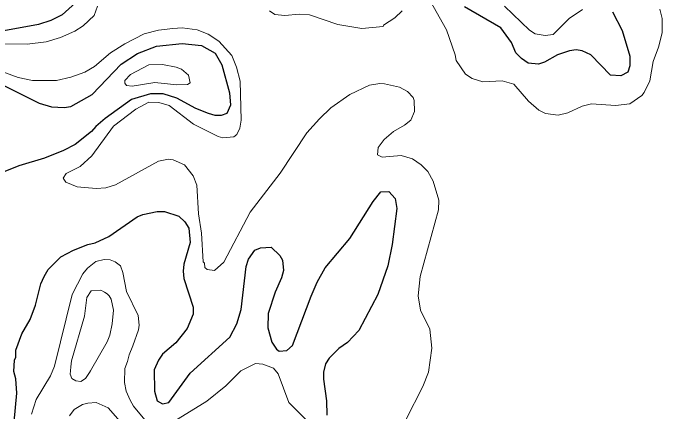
# Model space of a CAD drawing. Extents: x 423 to 448.8, y 7456.3 to 7484.
# Drawn here: x 440.312 to 441.995, y 7467.476 to 7468.507 of the extents above; entities that cross this region are included whole.
import ezdxf

# ---------------------------------------------------------------- set-up
doc = ezdxf.new("R2010")
doc.units = 0
doc.header["$LTSCALE"] = 0.032
doc.layers.add('1', color=7, linetype='Continuous', lineweight=25)
doc.layers.add('2', color=7, linetype='Continuous', lineweight=13)

msp = doc.modelspace()

# ---------------------------------------------------------------- linework, layer by layer
at = {"layer": '1'}
for points in [[(440.4741, 7468.5337), (440.44, 7468.5027), (440.4106, 7468.4881), (440.3782, 7468.4772), (440.2792, 7468.4594)], [(441.8663, 7468.5105), (441.8918, 7468.4618), (441.9111, 7468.3953), (441.9111, 7468.3705), (441.9057, 7468.3542), (441.8879, 7468.3449), (441.8609, 7468.3465), (441.8098, 7468.3991), (441.7874, 7468.4091), (441.7719, 7468.4115), (441.7549, 7468.4092), (441.724, 7468.3991), (441.6899, 7468.3798), (441.6745, 7468.3751), (441.6481, 7468.3774), (441.6304, 7468.3898), (441.6157, 7468.4037), (441.6041, 7468.4308), (441.577, 7468.4687), (441.4826, 7468.5236)], [(440.2637, 7468.3318), (440.3797, 7468.2738), (440.4122, 7468.2638), (440.4447, 7468.2622), (440.4617, 7468.2653), (440.5174, 7468.2962), (440.5924, 7468.3744), (440.6349, 7468.4022), (440.6844, 7468.4215), (440.751, 7468.4285), (440.8005, 7468.4231), (440.836, 7468.403), (440.8538, 7468.3728), (440.8732, 7468.3009), (440.8763, 7468.2684), (440.8662, 7468.2467), (440.8515, 7468.2421), (440.836, 7468.2421), (440.819, 7468.2467), (440.7865, 7468.2599), (440.737, 7468.287), (440.7015, 7468.2978), (440.669, 7468.2978), (440.6195, 7468.2831), (440.5514, 7468.2343)], [(440.5514, 7468.2343), (440.5266, 7468.2135), (440.5158, 7468.2003), (440.4733, 7468.1663), (440.4431, 7468.1508), (440.3936, 7468.1315), (440.3271, 7468.1114), (440.2776, 7468.0912)], [(440.3155, 7467.4485), (440.3225, 7467.5228), (440.3194, 7467.5599), (440.3147, 7467.5785), (440.3163, 7467.6079), (440.3194, 7467.6156), (440.3194, 7467.6342), (440.3348, 7467.6759), (440.3565, 7467.7131), (440.3704, 7467.7502), (440.3843, 7467.8059), (440.3928, 7467.8244), (440.4037, 7467.843), (440.4361, 7467.8754), (440.4694, 7467.8933), (440.5065, 7467.908), (440.5251, 7467.9118), (440.5607, 7467.928), (440.6341, 7467.9791), (440.6489, 7467.9853), (440.686, 7467.993), (440.7046, 7467.993), (440.7417, 7467.9807), (440.7579, 7467.9667), (440.768, 7467.9497), (440.7718, 7467.9126), (440.7548, 7467.8569), (440.7533, 7467.8384), (440.7548, 7467.8198), (440.7795, 7467.7455), (440.7795, 7467.727), (440.7633, 7467.6899), (440.7347, 7467.6527), (440.6999, 7467.6233), (440.6891, 7467.6078), (440.6782, 7467.5831), (440.679, 7467.5274), (440.686, 7467.5026), (440.6999, 7467.4949), (440.7161, 7467.498), (440.7718, 7467.5746), (440.8739, 7467.6674), (440.8925, 7467.7022), (440.9033, 7467.7394), (440.9165, 7467.8507), (440.9227, 7467.8693), (440.9389, 7467.8933), (440.9536, 7467.8987), (440.9814, 7467.901), (441.0039, 7467.8793), (441.0108, 7467.8669), (441.0132, 7467.8399), (441.0085, 7467.8213), (440.9915, 7467.7842), (440.9737, 7467.7285), (440.9729, 7467.6914), (440.983, 7467.6543), (440.9953, 7467.6365), (441.0023, 7467.6311), (441.0217, 7467.6334), (441.0371, 7467.6457), (441.0851, 7467.7734), (441.1006, 7467.8105), (441.1214, 7467.8476), (441.1856, 7467.9234), (441.2459, 7468.0194), (441.2661, 7468.0441), (441.2862, 7468.0449), (441.3032, 7468.0271), (441.3071, 7468.0008), (441.2947, 7467.908), (441.2839, 7467.8523), (441.2583, 7467.778), (441.2088, 7467.6852), (441.1794, 7467.6535), (441.157, 7467.638), (441.1315, 7467.6133), (441.1222, 7467.5985), (441.1168, 7467.5769), (441.1168, 7467.5584), (441.1253, 7467.5027), (441.1261, 7467.4656)]]:
    msp.add_lwpolyline(points, dxfattribs=at)
at = {"layer": '2'}
for points in [[(441.3937, 7468.5391), (441.4362, 7468.4633), (441.4588, 7468.3987), (441.461, 7468.3844), (441.4849, 7468.3488), (441.5027, 7468.3372), (441.5306, 7468.3287), (441.5801, 7468.3318), (441.6102, 7468.3233), (441.6482, 7468.2792), (441.6752, 7468.2552), (441.693, 7468.2467), (441.7255, 7468.2428), (441.7503, 7468.249), (441.7874, 7468.2661), (441.8121, 7468.2722), (441.874, 7468.2676), (441.9112, 7468.2722), (441.9428, 7468.2939), (441.9483, 7468.3016), (441.9629, 7468.3318), (441.9715, 7468.3813), (441.9854, 7468.4185), (441.9947, 7468.4556), (441.9947, 7468.4927), (441.9892, 7468.5175)], [(440.1863, 7468.4277), (440.3488, 7468.4269), (440.3983, 7468.4324), (440.4354, 7468.4439), (440.4725, 7468.4602), (440.4942, 7468.4741), (440.5228, 7468.5012), (440.5313, 7468.5252)], [(441.5863, 7468.5252), (441.6513, 7468.4625), (441.6659, 7468.4532), (441.6915, 7468.4494), (441.7123, 7468.4517), (441.7541, 7468.4927), (441.7889, 7468.5167)], [(440.9768, 7468.5128), (440.9907, 7468.5035), (441.017, 7468.5012), (441.0542, 7468.5043), (441.0805, 7468.5027), (441.1547, 7468.4772), (441.2166, 7468.4672), (441.2715, 7468.4726), (441.2723, 7468.4757), (441.3024, 7468.495), (441.321, 7468.5128)], [(440.7896, 7468.4641), (440.751, 7468.4687), (440.7262, 7468.4672), (440.6891, 7468.4625), (440.652, 7468.4532), (440.6025, 7468.4277), (440.5653, 7468.4045), (440.5236, 7468.3689), (440.4988, 7468.3542), (440.4617, 7468.3411), (440.4246, 7468.3326), (440.3627, 7468.3326), (440.3256, 7468.3403), (440.1863, 7468.3914)], [(441.3303, 7467.4532), (441.3743, 7467.5398), (441.389, 7467.5769), (441.3983, 7467.6388), (441.3929, 7467.6883), (441.3689, 7467.7378), (441.3627, 7467.7749), (441.3674, 7467.8244), (441.4153, 7467.9977), (441.4161, 7468.0224), (441.4014, 7468.0719), (441.3875, 7468.0967), (441.3705, 7468.1137), (441.3481, 7468.1292), (441.3187, 7468.1385), (441.2692, 7468.1338), (441.2575, 7468.14), (441.2591, 7468.1586), (441.2746, 7468.1794), (441.2986, 7468.2003), (441.3272, 7468.2166), (441.3434, 7468.2297), (441.3527, 7468.2521), (441.3519, 7468.2808), (441.3496, 7468.2885), (441.3349, 7468.3039), (441.314, 7468.3148), (441.2754, 7468.3241), (441.263, 7468.3249), (441.2367, 7468.3202), (441.1856, 7468.2962), (441.1361, 7468.2614), (441.1068, 7468.2328), (441.0743, 7468.1965), (441.0046, 7468.0928), (440.9273, 7467.9915), (440.8584, 7467.8623), (440.8345, 7467.8406), (440.8159, 7467.843), (440.8097, 7467.8484), (440.8082, 7467.8592), (440.8051, 7467.8631), (440.8012, 7467.9374), (440.7927, 7467.9869), (440.7888, 7468.0611), (440.7795, 7468.0859), (440.7564, 7468.1137), (440.7278, 7468.1268), (440.7154, 7468.1284), (440.6891, 7468.1237), (440.5777, 7468.0626), (440.553, 7468.0541), (440.5282, 7468.0526), (440.4787, 7468.0572), (440.4493, 7468.0688), (440.4423, 7468.0797), (440.4501, 7468.0913), (440.4864, 7468.1098), (440.5166, 7468.1369), (440.5731, 7468.2143), (440.6303, 7468.2583), (440.6643, 7468.2761), (440.6906, 7468.2753), (440.7169, 7468.2676), (440.7804, 7468.2196), (440.8438, 7468.1872), (440.8562, 7468.1841), (440.8847, 7468.1864), (440.8925, 7468.1926), (440.9002, 7468.2088), (440.9041, 7468.2297), (440.901, 7468.3303), (440.8917, 7468.3674), (440.8794, 7468.3975), (440.8461, 7468.4347), (440.8182, 7468.4525), (440.7896, 7468.4641)], [(440.5483, 7467.8685), (440.5267, 7467.8639), (440.505, 7467.846), (440.4934, 7467.8314), (440.4655, 7467.778), (440.4199, 7467.5924), (440.4091, 7467.5677), (440.3719, 7467.5058), (440.3603, 7467.4686)], [(440.8638, 7467.5413), (440.8144, 7467.5019), (440.7401, 7467.4562), (440.6922, 7467.4408), (440.6543, 7467.4539), (440.6249, 7467.4887), (440.6156, 7467.5042), (440.6055, 7467.5274), (440.6009, 7467.5506), (440.6019, 7467.5862), (440.6086, 7467.6045), (440.6132, 7467.6218), (440.6225, 7467.645), (440.6372, 7467.6868), (440.6396, 7467.6991), (440.6365, 7467.7239), (440.6063, 7467.7858), (440.597, 7467.8353), (440.5908, 7467.8522), (440.5769, 7467.8631), (440.5638, 7467.8677), (440.5483, 7467.8685)], [(441.0766, 7467.4493), (441.0271, 7467.4988), (441, 7467.5723), (440.9876, 7467.5877), (440.9598, 7467.5978), (440.9412, 7467.5993), (440.9025, 7467.5808), (440.8638, 7467.5413)], [(440.4586, 7467.464), (440.4709, 7467.4802), (440.4926, 7467.4934), (440.5065, 7467.4965), (440.5274, 7467.4988), (440.5591, 7467.4849), (440.614, 7467.4214)]]:
    msp.add_lwpolyline(points, dxfattribs=at)
for points in [[(440.7486, 7468.362), (440.7355, 7468.3674), (440.6999, 7468.3743), (440.6643, 7468.3728), (440.6164, 7468.348), (440.6025, 7468.3326), (440.6025, 7468.3256), (440.6063, 7468.3194), (440.621, 7468.3179), (440.6798, 7468.3272), (440.737, 7468.321), (440.7649, 7468.3218), (440.7711, 7468.3264), (440.7672, 7468.3465)], [(440.5692, 7467.7022), (440.5731, 7467.7378), (440.5667, 7467.7658), (440.5618, 7467.7748), (440.5567, 7467.7799), (440.5498, 7467.7843), (440.5396, 7467.789), (440.515, 7467.7873), (440.5034, 7467.7703), (440.4973, 7467.7223), (440.464, 7467.6063), (440.4617, 7467.5909), (440.4609, 7467.5808), (440.4601, 7467.5715), (440.4648, 7467.5607), (440.4748, 7467.5545), (440.488, 7467.5529), (440.5004, 7467.5607), (440.5107, 7467.5758), (440.5127, 7467.5808), (440.556, 7467.6558), (440.563, 7467.6728)]]:
    msp.add_lwpolyline(points, close=True, dxfattribs=at)

doc.saveas('drawing.dxf')
